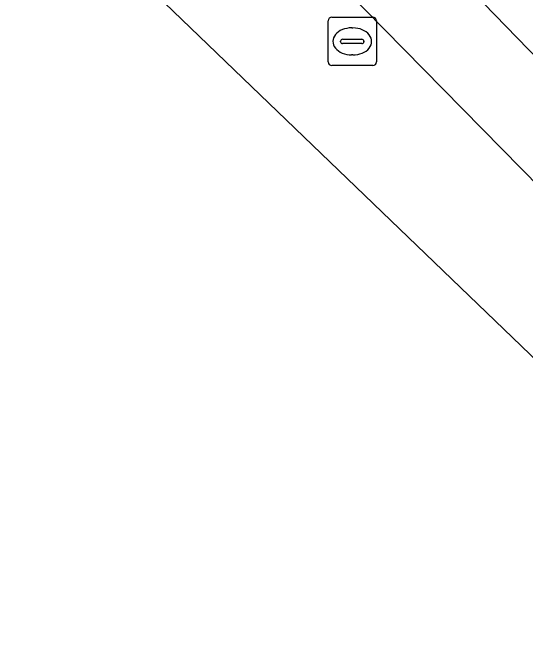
# Model space of a CAD drawing. Extents: x 161087 to 161926, y 382572 to 383873.
# Drawn here: x 161198.42 to 161209.04, y 383171.39 to 383184.3 of the extents above; entities that cross this region are included whole.
import ezdxf

# ---------------------------------------------------------------- set-up
doc = ezdxf.new("R2010")
doc.units = 0
for name, color, linetype in [('IMGEO_Berm_groen', 7, 'Continuous'), ('IMGEO_Berm_open', 7, 'Continuous'), ('IMGEO_Rijbaan_lokaal_gesloten', 7, 'Continuous'), ('IMGEO_Rioolput', 7, 'Continuous')]:
    doc.layers.add(name, color=color, linetype=linetype)

msp = doc.modelspace()

# ---------------------------------------------------------------- linework, layer by layer
at = {"layer": 'IMGEO_Berm_groen'}
msp.add_lwpolyline([(161200.711, 383192.181), (161199.363, 383190.86), (161200.036, 383190.14), (161210.171, 383179.825), (161223.029, 383166.656), (161229.915, 383159.599), (161231.254, 383160.721)], close=True, dxfattribs=at)
at = {"layer": 'IMGEO_Berm_open'}
msp.add_lwpolyline([(161220.989, 383174.98), (161211.773, 383184.561), (161207.62, 383188.777), (161203.449, 383192.876), (161202.392, 383193.868), (161200.711, 383192.181), (161231.254, 383160.721), (161231.319, 383160.775), (161233.197, 383162.349)], close=True, dxfattribs=at)
at = {"layer": 'IMGEO_Rijbaan_lokaal_gesloten'}
for points in [[(161154.548, 383225.576), (161167.308, 383217.444), (161228.606, 383158.489)], [(161228.606, 383158.489), (161229.915, 383159.599), (161223.029, 383166.656), (161210.171, 383179.825), (161200.036, 383190.14), (161199.363, 383190.86), (161190.928, 383199.427), (161186.373, 383204.079), (161181.091, 383209.414), (161179.027, 383211.624), (161175.434, 383215.451), (161170.46, 383220.713)]]:
    msp.add_lwpolyline(points, dxfattribs=at)
at = {"layer": 'IMGEO_Rioolput'}
for p, q in [((161205.028, 383184.197), (161205.88, 383184.197)), ((161204.953, 383183.271), (161204.953, 383184.123)), ((161205.954, 383184.123), (161205.954, 383183.271)), ((161205.441, 383183.977), (161205.466, 383183.977)), ((161205.212, 383183.691), (161205.212, 383183.703)), ((161205.255, 383183.74), (161205.653, 383183.74)), ((161205.696, 383183.703), (161205.696, 383183.691)), ((161205.65, 383183.654), (161205.252, 383183.654)), ((161205.464, 383183.417), (161205.439, 383183.417)), ((161205.88, 383183.197), (161205.028, 383183.197))]:
    msp.add_line(p, q, dxfattribs=at)
for points in [[(161205.028, 383184.197), (161205.88, 383184.197)], [(161204.953, 383183.271), (161204.953, 383184.123)], [(161205.954, 383184.123), (161205.954, 383183.271)], [(161205.88, 383183.197), (161205.028, 383183.197)]]:
    msp.add_lwpolyline(points, dxfattribs=at)
for centre, radius, start, end in [((161205.03, 383184.121), 0.0765, 91.552, 178.448), ((161205.03, 383184.121), 0.0765, 91.552, 178.448), ((161205.878, 383184.121), 0.0765, 1.552, 88.448), ((161205.878, 383184.121), 0.0765, 1.552, 88.448), ((161205.252, 383183.7), 0.0403, 85.8775, 175.7526), ((161205.249, 383183.69), 0.0366, 178.938, 274.7102), ((161205.653, 383183.697), 0.043, 264.8664, 352.4533), ((161205.657, 383183.702), 0.0386, 1.7309, 96.639), ((161205.03, 383183.273), 0.0765, 181.552, 268.448), ((161205.03, 383183.273), 0.0765, 181.552, 268.448), ((161205.878, 383183.273), 0.0765, 271.552, 358.448), ((161205.878, 383183.273), 0.0765, 271.552, 358.448)]:
    msp.add_arc(centre, radius, start, end, dxfattribs=at)
for centre, major_axis, ratio, start_param, end_param in [((161205.44, 383183.697), (-0.387, 0.002), 0.722429, 4.712389, 7.853982), ((161205.465, 383183.697), (-0.39, 0.002), 0.717154, 1.570796, 4.712389)]:
    msp.add_ellipse(centre, major_axis=major_axis, ratio=ratio, start_param=start_param, end_param=end_param, dxfattribs=at)

doc.saveas('drawing.dxf')
